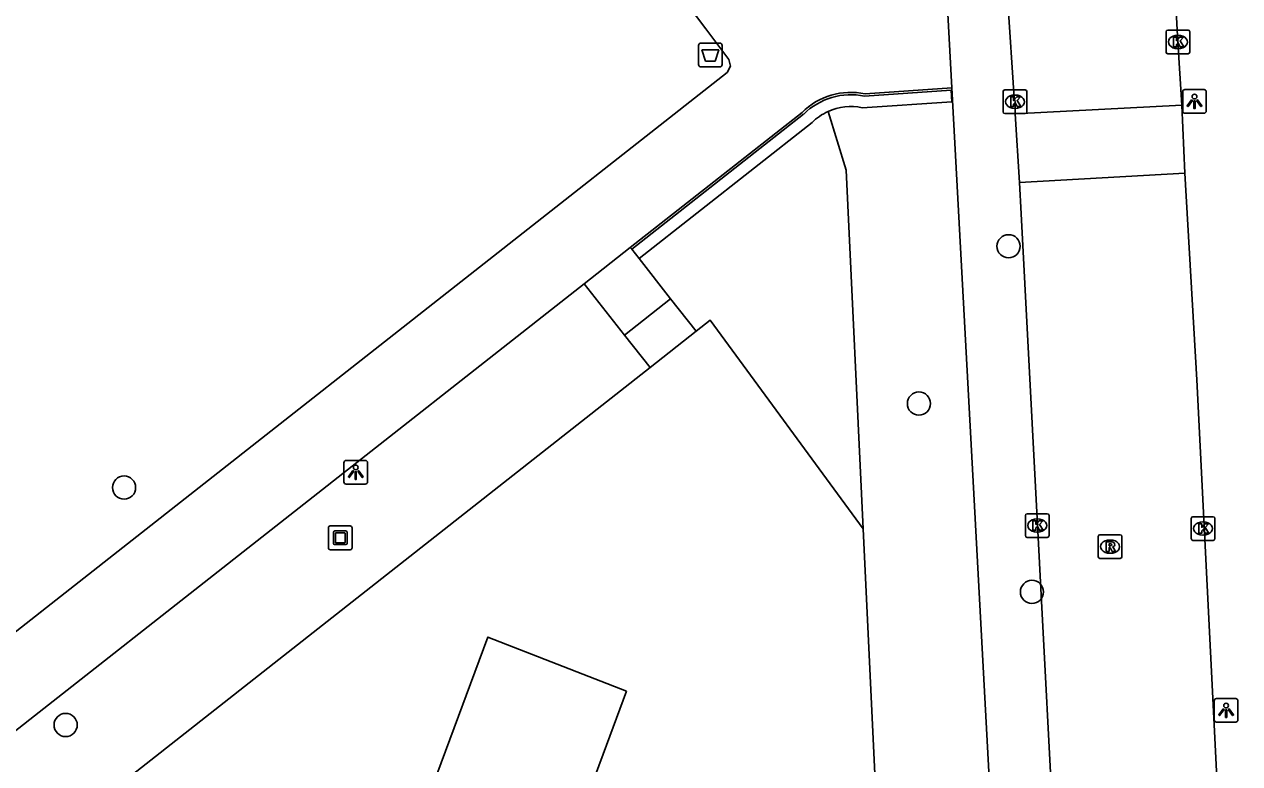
# Model space of a CAD drawing. Extents: x 158087 to 159494, y 382905 to 383981.
# Drawn here: x 158693.5 to 158744.8, y 383518.3 to 383549.5 of the extents above; entities that cross this region are included whole.
import ezdxf

# ---------------------------------------------------------------- set-up
doc = ezdxf.new("R2010")
doc.units = 0
for name, color, linetype in [('IMGEO_Afvalbak', 7, 'Continuous'), ('IMGEO_Boom', 7, 'Continuous'), ('IMGEO_Groenvoorziening', 7, 'Continuous'), ('IMGEO_Haag', 7, 'Continuous'), ('IMGEO_Hek', 7, 'Continuous'), ('IMGEO_Kolk', 7, 'Continuous'), ('IMGEO_Kunstobject', 7, 'Continuous'), ('IMGEO_Lichtpunt', 7, 'Continuous'), ('IMGEO_Rijbaan_lokaal_open', 7, 'Continuous'), ('IMGEO_Rioolput', 7, 'Continuous'), ('IMGEO_Voetpad_gesloten', 7, 'Continuous'), ('IMGEO_Voetpad_open', 7, 'Continuous')]:
    doc.layers.add(name, color=color, linetype=linetype)

msp = doc.modelspace()

# ---------------------------------------------------------------- linework, layer by layer
at = {"layer": 'IMGEO_Afvalbak'}
for p, q in [((158721.98, 383547.774), (158721.98, 383548.574)), ((158721.98, 383548.574), (158721.98, 383547.774)), ((158722.08, 383548.674), (158722.87, 383548.674)), ((158722.87, 383548.674), (158722.08, 383548.674)), ((158722.97, 383548.574), (158722.97, 383547.774)), ((158722.97, 383547.774), (158722.97, 383548.574)), ((158722.87, 383547.674), (158722.08, 383547.674)), ((158722.08, 383547.674), (158722.87, 383547.674))]:
    msp.add_line(p, q, dxfattribs=at)
msp.add_lwpolyline([(158722.123, 383548.388), (158722.827, 383548.388), (158722.678, 383547.918), (158722.272, 383547.918), (158722.123, 383548.388)], dxfattribs=at)
for centre, start, end in [((158722.08, 383548.574), 90, 180), ((158722.08, 383548.574), 90, 180), ((158722.87, 383548.574), 0, 90), ((158722.87, 383548.574), 360, 90), ((158722.08, 383547.774), 180, 270), ((158722.08, 383547.774), 180, 270), ((158722.87, 383547.774), 270, 0), ((158722.87, 383547.774), 270, 0)]:
    msp.add_arc(centre, 0.1, start, end, dxfattribs=at)
at = {"layer": 'IMGEO_Boom'}
for centre in [(158735.051, 383540.111), (158731.271, 383533.48), (158697.754, 383529.94), (158736.036, 383525.541), (158695.291, 383519.932)]:
    msp.add_circle(centre, 0.489, dxfattribs=at)
at = {"layer": 'IMGEO_Groenvoorziening'}
for points in [[(158727.439, 383545.791), (158728.197, 383543.322), (158728.916, 383528.2)], [(158728.916, 383528.2), (158722.472, 383536.99), (158721.882, 383536.526)], [(158695.6, 383515.861), (158719.932, 383534.994)], [(158728.916, 383528.2), (158730.109, 383503.121)], [(158718.939, 383521.358), (158713.086, 383523.637), (158710.949, 383517.849), (158716.795, 383515.552), (158718.939, 383521.358)]]:
    msp.add_lwpolyline(points, dxfattribs=at)
at = {"layer": 'IMGEO_Haag'}
for points in [[(158728.978, 383546.442), (158732.633, 383546.694), (158732.659, 383546.195), (158728.877, 383545.952)], [(158719.163, 383539.986), (158726.41, 383545.68)], [(158719.472, 383539.593), (158726.762, 383545.325)]]:
    msp.add_lwpolyline(points, dxfattribs=at)
for centre, radius, start, end in [((158728.406, 383543.663), 2.837, 78.3603, 134.694), ((158728.404, 383543.671), 2.329, 78.2933, 114.4832), ((158728.408, 383543.659), 2.342, 114.435, 134.6467)]:
    msp.add_arc(centre, radius, start, end, dxfattribs=at)
at = {"layer": 'IMGEO_Hek'}
for points in [[(158721.882, 383536.526), (158722.472, 383536.99), (158728.916, 383528.2), (158730.109, 383503.121), (158730.202, 383501.168), (158730.631, 383492.144), (158730.95, 383485.444), (158733.043, 383446.788), (158734.075, 383427.729), (158734.64, 383417.304), (158721.269, 383421.648), (158719.842, 383422.111), (158718.224, 383422.637), (158687.459, 383432.748), (158686.843, 383445.786), (158684.731, 383490.506), (158683.965, 383506.714), (158692.273, 383513.247), (158691.131, 383514.699)], [(158693.177, 383516.306), (158694.308, 383514.868), (158695.6, 383515.861), (158719.932, 383534.994)]]:
    msp.add_lwpolyline(points, dxfattribs=at)
at = {"layer": 'IMGEO_Kolk'}
for p, q in [((158741.69, 383548.297), (158741.69, 383549.149)), ((158741.765, 383549.223), (158742.617, 383549.223)), ((158742.178, 383549.003), (158742.203, 383549.003)), ((158742.691, 383549.149), (158742.691, 383548.297)), ((158742.201, 383548.443), (158742.176, 383548.443)), ((158742.617, 383548.223), (158741.765, 383548.223)), ((158734.82, 383545.779), (158734.82, 383546.631)), ((158734.895, 383546.705), (158735.747, 383546.705)), ((158735.308, 383546.485), (158735.333, 383546.485)), ((158735.821, 383546.631), (158735.821, 383545.779)), ((158735.331, 383545.925), (158735.306, 383545.925)), ((158735.747, 383545.705), (158734.895, 383545.705)), ((158735.757, 383527.913), (158735.757, 383528.765)), ((158735.832, 383528.839), (158736.684, 383528.839)), ((158736.245, 383528.619), (158736.27, 383528.619)), ((158736.758, 383528.765), (158736.758, 383527.913)), ((158742.749, 383527.786), (158742.749, 383528.638)), ((158742.824, 383528.712), (158743.676, 383528.712)), ((158743.237, 383528.492), (158743.262, 383528.492)), ((158743.75, 383528.638), (158743.75, 383527.786)), ((158736.268, 383528.059), (158736.243, 383528.059)), ((158743.26, 383527.932), (158743.235, 383527.932)), ((158736.684, 383527.839), (158735.832, 383527.839)), ((158743.676, 383527.712), (158742.824, 383527.712))]:
    msp.add_line(p, q, dxfattribs=at)
for points in [[(158741.69, 383548.297), (158741.69, 383549.149)], [(158741.765, 383549.223), (158742.617, 383549.223)], [(158742.691, 383549.149), (158742.691, 383548.297)], [(158742.011, 383548.923), (158742.134, 383548.923), (158742.134, 383548.772), (158742.264, 383548.923), (158742.428, 383548.923), (158742.282, 383548.772), (158742.435, 383548.523), (158742.283, 383548.523), (158742.198, 383548.687), (158742.134, 383548.62), (158742.134, 383548.523), (158742.011, 383548.523), (158742.011, 383548.923)], [(158742.617, 383548.223), (158741.765, 383548.223)], [(158734.82, 383545.779), (158734.82, 383546.631)], [(158734.895, 383546.705), (158735.747, 383546.705)], [(158735.141, 383546.405), (158735.264, 383546.405), (158735.264, 383546.254), (158735.394, 383546.405), (158735.558, 383546.405), (158735.412, 383546.254), (158735.565, 383546.005), (158735.413, 383546.005), (158735.328, 383546.169), (158735.264, 383546.102), (158735.264, 383546.005), (158735.141, 383546.005), (158735.141, 383546.405)], [(158735.821, 383546.631), (158735.821, 383545.779)], [(158735.747, 383545.705), (158734.895, 383545.705)], [(158735.757, 383527.913), (158735.757, 383528.765)], [(158735.832, 383528.839), (158736.684, 383528.839)], [(158736.078, 383528.539), (158736.201, 383528.539), (158736.201, 383528.388), (158736.331, 383528.539), (158736.495, 383528.539), (158736.349, 383528.388), (158736.502, 383528.139), (158736.35, 383528.139), (158736.265, 383528.303), (158736.201, 383528.236), (158736.201, 383528.139), (158736.078, 383528.139), (158736.078, 383528.539)], [(158736.758, 383528.765), (158736.758, 383527.913)], [(158742.749, 383527.786), (158742.749, 383528.638)], [(158742.824, 383528.712), (158743.676, 383528.712)], [(158743.75, 383528.638), (158743.75, 383527.786)], [(158743.07, 383528.412), (158743.193, 383528.412), (158743.193, 383528.261), (158743.323, 383528.412), (158743.487, 383528.412), (158743.341, 383528.261), (158743.494, 383528.012), (158743.342, 383528.012), (158743.257, 383528.176), (158743.193, 383528.109), (158743.193, 383528.012), (158743.07, 383528.012), (158743.07, 383528.412)], [(158736.684, 383527.839), (158735.832, 383527.839)], [(158743.676, 383527.712), (158742.824, 383527.712)]]:
    msp.add_lwpolyline(points, dxfattribs=at)
for centre, start, end in [((158741.767, 383549.147), 91.552, 178.448), ((158741.767, 383549.147), 91.552, 178.448), ((158742.615, 383549.147), 1.552, 88.448), ((158742.615, 383549.147), 1.552, 88.448), ((158741.767, 383548.299), 181.552, 268.448), ((158741.767, 383548.299), 181.552, 268.448), ((158742.615, 383548.299), 271.552, 358.448), ((158742.615, 383548.299), 271.552, 358.448), ((158734.897, 383546.629), 91.552, 178.448), ((158734.897, 383546.629), 91.552, 178.448), ((158735.745, 383546.629), 1.552, 88.448), ((158735.745, 383546.629), 1.552, 88.448), ((158734.897, 383545.781), 181.552, 268.448), ((158734.897, 383545.781), 181.552, 268.448), ((158735.745, 383545.781), 271.552, 358.448), ((158735.745, 383545.781), 271.552, 358.448), ((158735.834, 383528.763), 91.552, 178.448), ((158735.834, 383528.763), 91.552, 178.448), ((158736.682, 383528.763), 1.552, 88.448), ((158736.682, 383528.763), 1.552, 88.448), ((158742.826, 383528.636), 91.552, 178.448), ((158742.826, 383528.636), 91.552, 178.448), ((158743.674, 383528.636), 1.552, 88.448), ((158743.674, 383528.636), 1.552, 88.448), ((158735.834, 383527.915), 181.552, 268.448), ((158735.834, 383527.915), 181.552, 268.448), ((158736.682, 383527.915), 271.552, 358.448), ((158736.682, 383527.915), 271.552, 358.448), ((158742.826, 383527.788), 181.552, 268.448), ((158742.826, 383527.788), 181.552, 268.448), ((158743.674, 383527.788), 271.552, 358.448), ((158743.674, 383527.788), 271.552, 358.448)]:
    msp.add_arc(centre, 0.0765, start, end, dxfattribs=at)
for centre, major_axis, ratio, start_param, end_param in [((158742.177, 383548.723), (-0.387, 0.002), 0.722429, 4.712389, 7.853982), ((158742.202, 383548.723), (-0.39, 0.002), 0.717154, 1.570796, 4.712389), ((158735.307, 383546.205), (-0.387, 0.002), 0.722429, 4.712389, 7.853982), ((158735.332, 383546.205), (-0.39, 0.002), 0.717154, 1.570796, 4.712389), ((158736.244, 383528.339), (-0.387, 0.002), 0.722429, 4.712389, 7.853982), ((158736.269, 383528.339), (-0.39, 0.002), 0.717154, 1.570796, 4.712389), ((158743.236, 383528.212), (-0.387, 0.002), 0.722429, 4.712389, 7.853982), ((158743.261, 383528.212), (-0.39, 0.002), 0.717154, 1.570796, 4.712389)]:
    msp.add_ellipse(centre, major_axis=major_axis, ratio=ratio, start_param=start_param, end_param=end_param, dxfattribs=at)
at = {"layer": 'IMGEO_Kunstobject'}
for p, q in [((158706.369, 383528.237), (158706.369, 383527.396)), ((158706.369, 383528.237), (158706.369, 383527.396)), ((158707.285, 383528.321), (158706.444, 383528.321)), ((158707.285, 383528.321), (158706.444, 383528.321)), ((158706.583, 383527.585), (158706.583, 383528.059)), ((158706.633, 383528.109), (158707.107, 383528.109)), ((158706.663, 383528.009), (158706.663, 383527.635)), ((158707.057, 383528.029), (158706.683, 383528.029)), ((158707.077, 383527.635), (158707.077, 383528.009)), ((158707.157, 383528.059), (158707.157, 383527.585)), ((158707.369, 383527.405), (158707.369, 383528.246)), ((158707.369, 383527.405), (158707.369, 383528.246)), ((158707.107, 383527.535), (158706.633, 383527.535)), ((158706.683, 383527.615), (158707.057, 383527.615)), ((158706.453, 383527.321), (158707.294, 383527.321)), ((158706.453, 383527.321), (158707.294, 383527.321))]:
    msp.add_line(p, q, dxfattribs=at)
for centre, radius, start, end in [((158706.447, 383528.243), 0.0779, 92.4484, 184.2845), ((158706.447, 383528.243), 0.0779, 92.4484, 184.2845), ((158706.633, 383528.059), 0.05, 90, 180), ((158706.683, 383528.009), 0.02, 90, 180), ((158707.057, 383528.009), 0.02, 360, 90), ((158707.107, 383528.059), 0.05, 360, 90), ((158707.291, 383528.243), 0.0779, 2.4484, 94.2845), ((158707.291, 383528.243), 0.0779, 2.4484, 94.2845), ((158706.633, 383527.585), 0.05, 180, 270), ((158706.683, 383527.635), 0.02, 180, 270), ((158707.057, 383527.635), 0.02, 270, 0), ((158707.107, 383527.585), 0.05, 270, 0), ((158706.447, 383527.399), 0.0779, 182.4484, 274.2845), ((158706.447, 383527.399), 0.0779, 182.4484, 274.2845), ((158707.291, 383527.399), 0.0779, 272.4484, 4.2845), ((158707.291, 383527.399), 0.0779, 272.4484, 4.2845)]:
    msp.add_arc(centre, radius, start, end, dxfattribs=at)
at = {"layer": 'IMGEO_Lichtpunt'}
for p, q in [((158742.391, 383546.623), (158742.391, 383545.816)), ((158742.391, 383546.623), (158742.391, 383545.816)), ((158743.293, 383546.718), (158742.485, 383546.718)), ((158743.293, 383546.718), (158742.485, 383546.718)), ((158743.387, 383545.816), (158743.387, 383546.623)), ((158743.387, 383545.816), (158743.387, 383546.623)), ((158742.485, 383545.722), (158743.293, 383545.722)), ((158742.485, 383545.722), (158743.293, 383545.722)), ((158707.927, 383531.084), (158707.119, 383531.084)), ((158707.927, 383531.084), (158707.119, 383531.084)), ((158707.025, 383530.989), (158707.025, 383530.182)), ((158707.025, 383530.989), (158707.025, 383530.182)), ((158708.021, 383530.182), (158708.021, 383530.989)), ((158708.021, 383530.182), (158708.021, 383530.989)), ((158707.119, 383530.088), (158707.927, 383530.088)), ((158707.119, 383530.088), (158707.927, 383530.088)), ((158743.724, 383520.954), (158743.724, 383520.147)), ((158743.724, 383520.954), (158743.724, 383520.147)), ((158744.626, 383521.049), (158743.818, 383521.049)), ((158744.626, 383521.049), (158743.818, 383521.049)), ((158744.72, 383520.147), (158744.72, 383520.954)), ((158744.72, 383520.147), (158744.72, 383520.954)), ((158743.818, 383520.053), (158744.626, 383520.053)), ((158743.818, 383520.053), (158744.626, 383520.053))]:
    msp.add_line(p, q, dxfattribs=at)
for points in [[(158742.765, 383546.287), (158742.804, 383546.259), (158742.616, 383545.997), (158742.578, 383546.024), (158742.765, 383546.287)], [(158742.867, 383546.239), (158742.914, 383546.239), (158742.914, 383545.917), (158742.867, 383545.917), (158742.867, 383546.239)], [(158742.977, 383546.259), (158743.015, 383546.286), (158743.202, 383546.024), (158743.163, 383545.996), (158742.977, 383546.259)], [(158707.399, 383530.653), (158707.438, 383530.625), (158707.25, 383530.363), (158707.212, 383530.39), (158707.399, 383530.653)], [(158707.501, 383530.605), (158707.548, 383530.605), (158707.548, 383530.283), (158707.501, 383530.283), (158707.501, 383530.605)], [(158707.611, 383530.625), (158707.649, 383530.652), (158707.836, 383530.39), (158707.797, 383530.362), (158707.611, 383530.625)], [(158744.098, 383520.618), (158744.137, 383520.59), (158743.949, 383520.328), (158743.911, 383520.355), (158744.098, 383520.618)], [(158744.2, 383520.57), (158744.247, 383520.57), (158744.247, 383520.248), (158744.2, 383520.248), (158744.2, 383520.57)], [(158744.31, 383520.59), (158744.348, 383520.617), (158744.535, 383520.355), (158744.496, 383520.327), (158744.31, 383520.59)]]:
    msp.add_lwpolyline(points, dxfattribs=at)
for centre in [(158742.89, 383546.421), (158707.524, 383530.787), (158744.223, 383520.752)]:
    msp.add_circle(centre, 0.0994, dxfattribs=at)
for centre, start, end in [((158742.485, 383546.623), 90, 180), ((158742.485, 383546.623), 90, 180), ((158743.293, 383546.623), 0, 90), ((158743.293, 383546.623), 0, 90), ((158742.485, 383545.816), 180, 270), ((158742.485, 383545.816), 180, 270), ((158743.293, 383545.816), 270, 0), ((158743.293, 383545.816), 270, 360), ((158707.119, 383530.989), 90, 180), ((158707.119, 383530.989), 90, 180), ((158707.927, 383530.989), 0, 90), ((158707.927, 383530.989), 0, 90), ((158707.119, 383530.182), 180, 270), ((158707.119, 383530.182), 180, 270), ((158707.927, 383530.182), 270, 0), ((158707.927, 383530.182), 270, 360), ((158743.818, 383520.954), 90, 180), ((158743.818, 383520.954), 90, 180), ((158744.626, 383520.954), 0, 90), ((158744.626, 383520.954), 0, 90), ((158743.818, 383520.147), 180, 270), ((158743.818, 383520.147), 180, 270), ((158744.626, 383520.147), 270, 0), ((158744.626, 383520.147), 270, 360)]:
    msp.add_arc(centre, 0.0946, start, end, dxfattribs=at)
at = {"layer": 'IMGEO_Rijbaan_lokaal_open'}
for points in [[(158735.333, 383545.693), (158735.322, 383546.206), (158735.28, 383546.364), (158735.022, 383550.408), (158735.023, 383551.087), (158734.031, 383569.207), (158733.338, 383582.773), (158733.253, 383585.117), (158732.873, 383593.359), (158732.345, 383602.789)], [(158739.515, 383600.448), (158740.154, 383586.746), (158741.235, 383566.229), (158742.191, 383548.723), (158742.36, 383546.058)], [(158735.333, 383545.693), (158742.36, 383546.058)], [(158742.36, 383546.058), (158742.488, 383543.188)], [(158735.516, 383542.797), (158735.333, 383545.693)], [(158735.516, 383542.797), (158742.488, 383543.188)], [(158739.475, 383467.995), (158738.862, 383479.114), (158737.883, 383497.52), (158737.753, 383500), (158735.584, 383541.481), (158735.516, 383542.797)], [(158742.488, 383543.188), (158742.993, 383534.476), (158744.278, 383508.757), (158744.763, 383500), (158745.303, 383490.257), (158746.519, 383468.757), (158746.538, 383468.375)]]:
    msp.add_lwpolyline(points, dxfattribs=at)
at = {"layer": 'IMGEO_Rioolput'}
for p, q in [((158738.905, 383527.949), (158739.757, 383527.949)), ((158738.83, 383527.023), (158738.83, 383527.875)), ((158739.318, 383527.729), (158739.343, 383527.729)), ((158739.831, 383527.875), (158739.831, 383527.023)), ((158739.757, 383526.949), (158738.905, 383526.949)), ((158739.341, 383527.169), (158739.316, 383527.169))]:
    msp.add_line(p, q, dxfattribs=at)
for points in [[(158738.905, 383527.949), (158739.757, 383527.949)], [(158738.83, 383527.023), (158738.83, 383527.875)], [(158739.419, 383527.647), (158739.167, 383527.649), (158739.167, 383527.249)], [(158739.167, 383527.249), (158739.291, 383527.249), (158739.291, 383527.411), (158739.302, 383527.411)], [(158739.345, 383527.568), (158739.291, 383527.568), (158739.291, 383527.487)], [(158739.291, 383527.487), (158739.343, 383527.487)], [(158739.831, 383527.875), (158739.831, 383527.023)], [(158739.757, 383526.949), (158738.905, 383526.949)], [(158739.349, 383527.382), (158739.42, 383527.249), (158739.56, 383527.249), (158739.495, 383527.375)]]:
    msp.add_lwpolyline(points, dxfattribs=at)
for centre, radius, start, end in [((158738.907, 383527.873), 0.0765, 91.552, 178.448), ((158738.907, 383527.873), 0.0765, 91.552, 178.448), ((158739.755, 383527.873), 0.0765, 1.552, 88.448), ((158739.755, 383527.873), 0.0765, 1.552, 88.448), ((158739.301, 383527.358), 0.0533, 26.0293, 88.6989), ((158739.327, 383527.676), 0.19, 274.7715, 282.9687), ((158739.351, 383527.472), 0.0964, 77.0061, 93.1865), ((158739.365, 383527.529), 0.0378, 276.6634, 79.6772), ((158739.418, 383527.537), 0.109, 350.3612, 89.416), ((158739.416, 383527.537), 0.112, 277.5842, 350.9817), ((158739.4, 383527.322), 0.108, 29.5134, 73.7905), ((158738.907, 383527.025), 0.0765, 181.552, 268.448), ((158738.907, 383527.025), 0.0765, 181.552, 268.448), ((158739.755, 383527.025), 0.0765, 271.552, 358.448), ((158739.755, 383527.025), 0.0765, 271.552, 358.448)]:
    msp.add_arc(centre, radius, start, end, dxfattribs=at)
for centre, major_axis, ratio, start_param, end_param in [((158739.317, 383527.449), (-0.387, 0.002), 0.722429, 4.712389, 7.853982), ((158739.342, 383527.449), (-0.39, 0.002), 0.717154, 1.570796, 4.712389)]:
    msp.add_ellipse(centre, major_axis=major_axis, ratio=ratio, start_param=start_param, end_param=end_param, dxfattribs=at)
at = {"layer": 'IMGEO_Voetpad_gesloten'}
for points in [[(158704.096, 383573.315), (158722.284, 383549.272), (158723.254, 383547.99), (158723.332, 383547.697), (158723.182, 383547.434), (158700.718, 383529.789), (158687.768, 383519.617)], [(158732.49, 383549.915), (158732.658, 383546.796)], [(158728.998, 383546.54), (158732.658, 383546.796)], [(158719.101, 383540.065), (158726.34, 383545.751)], [(158717.151, 383538.534), (158719.101, 383540.065)], [(158691.526, 383518.406), (158717.151, 383538.534)]]:
    msp.add_lwpolyline(points, dxfattribs=at)
msp.add_arc((158728.406, 383543.664), 2.936, 78.359, 134.707, dxfattribs=at)
at = {"layer": 'IMGEO_Voetpad_open'}
for points in [[(158732.658, 383546.796), (158733.498, 383531.232), (158735.184, 383500), (158735.595, 383492.384), (158738.048, 383446.939), (158739.854, 383413.473), (158737.292, 383411.519)], [(158719.101, 383540.065), (158719.163, 383539.986)], [(158719.472, 383539.593), (158719.163, 383539.986)], [(158720.801, 383537.902), (158719.472, 383539.593)], [(158717.151, 383538.534), (158718.851, 383536.37)], [(158720.801, 383537.902), (158718.851, 383536.37)], [(158721.882, 383536.526), (158720.801, 383537.902)], [(158718.851, 383536.37), (158719.932, 383534.994)], [(158719.932, 383534.994), (158721.882, 383536.526)]]:
    msp.add_lwpolyline(points, dxfattribs=at)

doc.saveas('drawing.dxf')
